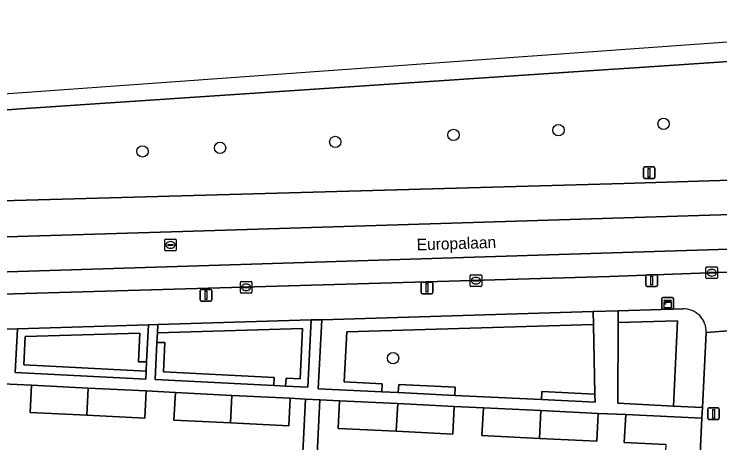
# Model space of a CAD drawing. Extents: x 161248 to 161848, y 384871 to 385383.
# Drawn here: x 161697.1 to 161757.8, y 385344.3 to 385381.2 of the extents above; entities that cross this region are included whole.
import ezdxf

# ---------------------------------------------------------------- set-up
doc = ezdxf.new("R2010")
doc.units = 0
for name, color, linetype in [('IMGEO_Berm_groen', 7, 'Continuous'), ('IMGEO_Boom', 7, 'Continuous'), ('IMGEO_Erf', 7, 'Continuous'), ('IMGEO_Groenvoorziening', 7, 'Continuous'), ('IMGEO_Haag', 7, 'Continuous'), ('IMGEO_Kast', 7, 'Continuous'), ('IMGEO_Kolk', 7, 'Continuous'), ('IMGEO_Lichtmast', 7, 'Continuous'), ('IMGEO_Openbare_ruimte_label', 7, 'Continuous'), ('IMGEO_Pand', 7, 'Continuous'), ('IMGEO_Rijbaan_lokaal_gesloten', 7, 'Continuous'), ('IMGEO_Rioolput', 7, 'Continuous'), ('IMGEO_Verkeersbordpaal', 7, 'Continuous'), ('IMGEO_Voetpad_open', 7, 'Continuous')]:
    doc.layers.add(name, color=color, linetype=linetype)

msp = doc.modelspace()

# ---------------------------------------------------------------- linework, layer by layer
at = {"layer": 'IMGEO_Berm_groen'}
msp.add_lwpolyline([(161791.881, 385380.869), (161759.392, 385377.16), (161750.012, 385376.539), (161748.217, 385376.43), (161698.032, 385373.062), (161661.919, 385370.448), (161662.255, 385361.554), (161677.491, 385364.59), (161749.527, 385366.616), (161792.671, 385367.953)], close=True, dxfattribs=at)
at = {"layer": 'IMGEO_Boom'}
for centre in [(161752.957, 385371.745), (161743.902, 385371.201), (161734.87, 385370.786), (161724.698, 385370.185), (161708.101, 385369.37), (161714.781, 385369.673), (161729.668, 385351.564)]:
    msp.add_circle(centre, 0.489, dxfattribs=at)
at = {"layer": 'IMGEO_Erf'}
for points in [[(161696.721, 385338.378), (161702.902, 385338.074), (161709.093, 385337.77), (161715.265, 385337.467), (161721.585, 385337.157), (161722.12, 385348.045), (161720.812, 385348.109), (161720.693, 385345.737), (161715.683, 385345.987), (161710.812, 385346.23), (161710.93, 385348.602), (161708.423, 385348.742), (161708.306, 385346.395), (161703.323, 385346.644), (161698.423, 385346.889), (161698.54, 385349.236), (161696.085, 385349.356)], [(161753.136, 385344.129), (161749.573, 385344.309), (161749.695, 385346.715), (161747.316, 385346.801), (161747.197, 385344.408), (161742.269, 385344.654), (161737.321, 385344.901), (161737.441, 385347.294), (161734.933, 385347.408), (161734.814, 385345.028), (161729.948, 385345.271), (161724.933, 385345.521), (161725.052, 385347.902), (161723.352, 385347.985), (161722.21, 385324.594), (161753.061, 385323.097)]]:
    msp.add_lwpolyline(points, dxfattribs=at)
at = {"layer": 'IMGEO_Groenvoorziening'}
msp.add_lwpolyline([(161754.62, 385355.806), (161749.044, 385355.64), (161749.039, 385354.639), (161754.154, 385354.792), (161753.797, 385347.445), (161756.294, 385347.324), (161756.608, 385353.777)], dxfattribs=at)
for points in [[(161746.921, 385354.476), (161746.899, 385355.576), (161723.531, 385354.879), (161723.234, 385348.931), (161728.711, 385348.665), (161728.745, 385349.364), (161725.466, 385349.523), (161725.682, 385353.843)], [(161722.618, 385354.852), (161709.42, 385354.459), (161709.385, 385353.758), (161721.881, 385354.13), (161721.664, 385349.789), (161720.458, 385349.85), (161720.423, 385349.151), (161722.328, 385349.055)], [(161749.039, 385354.639), (161749.005, 385347.678), (161753.797, 385347.445), (161754.154, 385354.792)], [(161708.411, 385350.457), (161697.892, 385350.986), (161698.014, 385353.419), (161707.873, 385353.713), (161707.75, 385351.252), (161708.45, 385351.239), (161708.61, 385354.435), (161697.347, 385354.099), (161697.158, 385350.322), (161708.376, 385349.758)], [(161709.385, 385353.758), (161709.343, 385352.92), (161710.03, 385352.907), (161709.916, 385350.381), (161719.432, 385349.902), (161719.397, 385349.203), (161720.423, 385349.151), (161720.458, 385349.85), (161721.664, 385349.789), (161721.881, 385354.13)], [(161746.921, 385354.476), (161725.682, 385353.843), (161725.466, 385349.523), (161728.745, 385349.364), (161728.711, 385348.665), (161730.119, 385348.597), (161730.153, 385349.295), (161735.016, 385349.059), (161734.982, 385348.36), (161742.439, 385347.997), (161742.473, 385348.696), (161747.038, 385348.474)], [(161708.411, 385350.457), (161708.45, 385351.239), (161707.75, 385351.252), (161707.873, 385353.713), (161698.014, 385353.419), (161697.892, 385350.986)], [(161709.343, 385352.92), (161709.182, 385349.717), (161719.397, 385349.203), (161719.432, 385349.902), (161709.916, 385350.381), (161710.03, 385352.907)], [(161730.119, 385348.597), (161734.982, 385348.36), (161735.016, 385349.059), (161730.153, 385349.295)], [(161747.038, 385348.474), (161742.473, 385348.696), (161742.439, 385347.997), (161747.052, 385347.773)]]:
    msp.add_lwpolyline(points, close=True, dxfattribs=at)
msp.add_arc((161754.675, 385353.871), 1.936, 357.21507, 91.61538, dxfattribs=at)
at = {"layer": 'IMGEO_Haag'}
msp.add_lwpolyline([(161754.62, 385355.806), (161749.044, 385355.64), (161749.039, 385354.639), (161754.154, 385354.792), (161753.797, 385347.445), (161756.294, 385347.324), (161756.608, 385353.777)], dxfattribs=at)
for points in [[(161746.921, 385354.476), (161746.899, 385355.576), (161723.531, 385354.879), (161723.234, 385348.931), (161728.711, 385348.665), (161728.745, 385349.364), (161725.466, 385349.523), (161725.682, 385353.843)], [(161722.618, 385354.852), (161709.42, 385354.459), (161709.385, 385353.758), (161721.881, 385354.13), (161721.664, 385349.789), (161720.458, 385349.85), (161720.423, 385349.151), (161722.328, 385349.055)], [(161708.61, 385354.435), (161697.347, 385354.099), (161697.158, 385350.322), (161708.376, 385349.758), (161708.411, 385350.457), (161697.892, 385350.986), (161698.014, 385353.419), (161707.873, 385353.713), (161707.75, 385351.252), (161708.45, 385351.239)], [(161709.343, 385352.92), (161709.182, 385349.717), (161719.397, 385349.203), (161719.432, 385349.902), (161709.916, 385350.381), (161710.03, 385352.907)], [(161730.119, 385348.597), (161734.982, 385348.36), (161735.016, 385349.059), (161730.153, 385349.295)], [(161747.038, 385348.474), (161742.473, 385348.696), (161742.439, 385347.997), (161747.052, 385347.773)]]:
    msp.add_lwpolyline(points, close=True, dxfattribs=at)
msp.add_arc((161754.675, 385353.871), 1.936, 357.21507, 91.61538, dxfattribs=at)
at = {"layer": 'IMGEO_Kast'}
for p, q in [((161752.803, 385355.852), (161752.803, 385356.693)), ((161752.803, 385356.693), (161752.803, 385355.852)), ((161752.878, 385356.777), (161753.719, 385356.777)), ((161753.719, 385356.777), (161752.878, 385356.777)), ((161753.803, 385356.702), (161753.803, 385355.861)), ((161753.803, 385355.861), (161753.803, 385356.702)), ((161753.728, 385355.777), (161752.887, 385355.777)), ((161752.887, 385355.777), (161753.728, 385355.777))]:
    msp.add_line(p, q, dxfattribs=at)
for points in [[(161752.998, 385356.567), (161753.598, 385356.567), (161753.598, 385356.482), (161752.998, 385356.482), (161752.998, 385356.567)], [(161752.998, 385356.392), (161753.598, 385356.392), (161753.598, 385355.903), (161752.998, 385355.903), (161752.998, 385356.392)]]:
    msp.add_lwpolyline(points, dxfattribs=at)
msp.add_circle((161753.082, 385356.241), 0.0377, dxfattribs=at)
for centre, start, end in [((161752.881, 385356.699), 92.4484, 184.28452), ((161752.881, 385356.699), 92.4484, 184.28452), ((161753.725, 385356.699), 2.4484, 94.28452), ((161753.725, 385356.699), 2.4484, 94.28452), ((161752.881, 385355.855), 182.4484, 274.28452), ((161752.881, 385355.855), 182.4484, 274.28452), ((161753.725, 385355.855), 272.4484, 4.28452), ((161753.725, 385355.855), 272.4484, 4.28452)]:
    msp.add_arc(centre, 0.0779, start, end, dxfattribs=at)
at = {"layer": 'IMGEO_Kolk'}
for p, q in [((161756.673, 385359.419), (161757.525, 385359.419)), ((161756.598, 385358.493), (161756.598, 385359.345)), ((161756.857, 385358.913), (161756.857, 385358.925)), ((161757.295, 385358.876), (161756.897, 385358.876)), ((161756.9, 385358.962), (161757.298, 385358.962)), ((161757.086, 385359.199), (161757.111, 385359.199)), ((161757.341, 385358.925), (161757.341, 385358.913)), ((161757.599, 385359.345), (161757.599, 385358.493)), ((161716.599, 385358.163), (161717.451, 385358.163)), ((161736.296, 385357.819), (161736.296, 385358.671)), ((161736.371, 385358.745), (161737.223, 385358.745)), ((161736.555, 385358.239), (161736.555, 385358.251)), ((161736.993, 385358.202), (161736.595, 385358.202)), ((161736.598, 385358.288), (161736.996, 385358.288)), ((161736.784, 385358.525), (161736.809, 385358.525)), ((161737.039, 385358.251), (161737.039, 385358.239)), ((161737.297, 385358.671), (161737.297, 385357.819)), ((161757.525, 385358.419), (161756.673, 385358.419)), ((161757.109, 385358.639), (161757.084, 385358.639)), ((161716.524, 385357.237), (161716.524, 385358.089)), ((161716.783, 385357.657), (161716.783, 385357.669)), ((161717.221, 385357.62), (161716.823, 385357.62)), ((161716.826, 385357.706), (161717.224, 385357.706)), ((161717.012, 385357.943), (161717.037, 385357.943)), ((161717.267, 385357.669), (161717.267, 385357.657)), ((161717.525, 385358.089), (161717.525, 385357.237)), ((161737.223, 385357.745), (161736.371, 385357.745)), ((161736.807, 385357.965), (161736.782, 385357.965)), ((161717.451, 385357.163), (161716.599, 385357.163)), ((161717.035, 385357.383), (161717.01, 385357.383))]:
    msp.add_line(p, q, dxfattribs=at)
for points in [[(161756.673, 385359.419), (161757.525, 385359.419)], [(161756.598, 385358.493), (161756.598, 385359.345)], [(161757.599, 385359.345), (161757.599, 385358.493)], [(161716.599, 385358.163), (161717.451, 385358.163)], [(161736.296, 385357.819), (161736.296, 385358.671)], [(161736.371, 385358.745), (161737.223, 385358.745)], [(161737.297, 385358.671), (161737.297, 385357.819)], [(161757.525, 385358.419), (161756.673, 385358.419)], [(161716.524, 385357.237), (161716.524, 385358.089)], [(161717.525, 385358.089), (161717.525, 385357.237)], [(161737.223, 385357.745), (161736.371, 385357.745)], [(161717.451, 385357.163), (161716.599, 385357.163)]]:
    msp.add_lwpolyline(points, dxfattribs=at)
for centre, radius, start, end in [((161756.675, 385359.343), 0.0765, 91.55205, 178.44795), ((161756.675, 385359.343), 0.0765, 91.55205, 178.44795), ((161757.523, 385359.343), 0.0765, 1.55205, 88.44795), ((161757.523, 385359.343), 0.0765, 1.55205, 88.44795), ((161756.897, 385358.922), 0.0403, 85.87752, 175.75265), ((161756.894, 385358.912), 0.0366, 178.93798, 274.71019), ((161757.298, 385358.919), 0.043, 264.86636, 352.45326), ((161757.302, 385358.924), 0.0386, 1.73085, 96.63898), ((161716.601, 385358.087), 0.0765, 91.55205, 178.44795), ((161716.601, 385358.087), 0.0765, 91.55205, 178.44795), ((161717.449, 385358.087), 0.0765, 1.55205, 88.44795), ((161717.449, 385358.087), 0.0765, 1.55205, 88.44795), ((161736.373, 385358.669), 0.0765, 91.55205, 178.44795), ((161736.373, 385358.669), 0.0765, 91.55205, 178.44795), ((161736.595, 385358.248), 0.0403, 85.87752, 175.75265), ((161736.592, 385358.238), 0.0366, 178.93798, 274.71019), ((161736.996, 385358.245), 0.043, 264.86636, 352.45326), ((161737, 385358.25), 0.0386, 1.73085, 96.63898), ((161737.221, 385358.669), 0.0765, 1.55205, 88.44795), ((161737.221, 385358.669), 0.0765, 1.55205, 88.44795), ((161756.675, 385358.495), 0.0765, 181.55205, 268.44795), ((161756.675, 385358.495), 0.0765, 181.55205, 268.44795), ((161757.523, 385358.495), 0.0765, 271.55205, 358.44795), ((161757.523, 385358.495), 0.0765, 271.55205, 358.44795), ((161716.823, 385357.666), 0.0403, 85.87752, 175.75265), ((161716.82, 385357.656), 0.0366, 178.93798, 274.71019), ((161717.224, 385357.663), 0.043, 264.86636, 352.45326), ((161717.228, 385357.668), 0.0386, 1.73085, 96.63898), ((161736.373, 385357.821), 0.0765, 181.55205, 268.44795), ((161736.373, 385357.821), 0.0765, 181.55205, 268.44795), ((161737.221, 385357.821), 0.0765, 271.55205, 358.44795), ((161737.221, 385357.821), 0.0765, 271.55205, 358.44795), ((161716.601, 385357.239), 0.0765, 181.55205, 268.44795), ((161716.601, 385357.239), 0.0765, 181.55205, 268.44795), ((161717.449, 385357.239), 0.0765, 271.55205, 358.44795), ((161717.449, 385357.239), 0.0765, 271.55205, 358.44795)]:
    msp.add_arc(centre, radius, start, end, dxfattribs=at)
for centre, major_axis, ratio, start_param, end_param in [((161757.085, 385358.919), (-0.387, 0.002), 0.722429, 4.712389, 7.853982), ((161757.11, 385358.919), (-0.39, 0.002), 0.717154, 1.570796, 4.712389), ((161736.783, 385358.245), (-0.387, 0.002), 0.722429, 4.712389, 7.853982), ((161736.808, 385358.245), (-0.39, 0.002), 0.717154, 1.570796, 4.712389), ((161717.011, 385357.663), (-0.387, 0.002), 0.722429, 4.712389, 7.853982), ((161717.036, 385357.663), (-0.39, 0.002), 0.717154, 1.570796, 4.712389)]:
    msp.add_ellipse(centre, major_axis=major_axis, ratio=ratio, start_param=start_param, end_param=end_param, dxfattribs=at)
at = {"layer": 'IMGEO_Lichtmast'}
for p, q in [((161751.534, 385358.75), (161752.324, 385358.75)), ((161752.324, 385358.75), (161751.534, 385358.75)), ((161751.434, 385357.85), (161751.434, 385358.65)), ((161751.434, 385358.65), (161751.434, 385357.85)), ((161752.424, 385358.65), (161752.424, 385357.85)), ((161752.424, 385357.85), (161752.424, 385358.65)), ((161732.091, 385357.212), (161732.091, 385358.012)), ((161732.091, 385358.012), (161732.091, 385357.212)), ((161732.191, 385358.112), (161732.981, 385358.112)), ((161732.981, 385358.112), (161732.191, 385358.112)), ((161733.081, 385358.012), (161733.081, 385357.212)), ((161733.081, 385357.212), (161733.081, 385358.012)), ((161752.324, 385357.75), (161751.534, 385357.75)), ((161751.534, 385357.75), (161752.324, 385357.75)), ((161713.067, 385356.58), (161713.067, 385357.38)), ((161713.067, 385357.38), (161713.067, 385356.58)), ((161713.167, 385357.48), (161713.957, 385357.48)), ((161713.957, 385357.48), (161713.167, 385357.48)), ((161714.057, 385357.38), (161714.057, 385356.58)), ((161714.057, 385356.58), (161714.057, 385357.38)), ((161732.981, 385357.112), (161732.191, 385357.112)), ((161732.191, 385357.112), (161732.981, 385357.112)), ((161713.957, 385356.48), (161713.167, 385356.48)), ((161713.167, 385356.48), (161713.957, 385356.48)), ((161756.857, 385347.276), (161757.647, 385347.276)), ((161757.647, 385347.276), (161756.857, 385347.276)), ((161756.757, 385346.376), (161756.757, 385347.176)), ((161756.757, 385347.176), (161756.757, 385346.376)), ((161757.747, 385347.176), (161757.747, 385346.376)), ((161757.747, 385346.376), (161757.747, 385347.176)), ((161757.647, 385346.276), (161756.857, 385346.276)), ((161756.857, 385346.276), (161757.647, 385346.276))]:
    msp.add_line(p, q, dxfattribs=at)
for points in [[(161751.854, 385358.625), (161752.004, 385358.625), (161752.004, 385357.875), (161751.854, 385357.875), (161751.854, 385358.625)], [(161732.511, 385357.987), (161732.661, 385357.987), (161732.661, 385357.237), (161732.511, 385357.237), (161732.511, 385357.987)], [(161713.487, 385357.355), (161713.637, 385357.355), (161713.637, 385356.605), (161713.487, 385356.605), (161713.487, 385357.355)], [(161757.177, 385347.151), (161757.327, 385347.151), (161757.327, 385346.401), (161757.177, 385346.401), (161757.177, 385347.151)]]:
    msp.add_lwpolyline(points, dxfattribs=at)
for centre, start, end in [((161751.534, 385358.65), 90, 180), ((161751.534, 385358.65), 90, 180), ((161752.324, 385358.65), 0, 90), ((161752.324, 385358.65), 360, 90), ((161732.191, 385358.012), 90, 180), ((161732.191, 385358.012), 90, 180), ((161732.981, 385358.012), 0, 90), ((161732.981, 385358.012), 360, 90), ((161751.534, 385357.85), 180, 270), ((161751.534, 385357.85), 180, 270), ((161752.324, 385357.85), 270, 0), ((161752.324, 385357.85), 270, 0), ((161713.167, 385357.38), 90, 180), ((161713.167, 385357.38), 90, 180), ((161713.957, 385357.38), 0, 90), ((161713.957, 385357.38), 360, 90), ((161732.191, 385357.212), 180, 270), ((161732.191, 385357.212), 180, 270), ((161732.981, 385357.212), 270, 0), ((161732.981, 385357.212), 270, 0), ((161713.167, 385356.58), 180, 270), ((161713.167, 385356.58), 180, 270), ((161713.957, 385356.58), 270, 0), ((161713.957, 385356.58), 270, 0), ((161756.857, 385347.176), 90, 180), ((161756.857, 385347.176), 90, 180), ((161757.647, 385347.176), 0, 90), ((161757.647, 385347.176), 360, 90), ((161756.857, 385346.376), 180, 270), ((161756.857, 385346.376), 180, 270), ((161757.647, 385346.376), 270, 0), ((161757.647, 385346.376), 270, 0)]:
    msp.add_arc(centre, 0.1, start, end, dxfattribs=at)
at = {"layer": 'IMGEO_Pand'}
for points in [[(161698.54, 385349.236), (161698.423, 385346.889), (161703.323, 385346.644), (161703.438, 385348.991)], [(161703.438, 385348.991), (161703.323, 385346.644), (161708.306, 385346.395), (161708.423, 385348.742)], [(161710.93, 385348.602), (161710.812, 385346.23), (161715.683, 385345.987), (161715.8, 385348.359)], [(161715.8, 385348.359), (161715.683, 385345.987), (161720.693, 385345.737), (161720.812, 385348.109)], [(161725.052, 385347.902), (161724.933, 385345.521), (161729.948, 385345.271), (161730.069, 385347.651)], [(161730.069, 385347.651), (161729.948, 385345.271), (161734.814, 385345.028), (161734.933, 385347.408)], [(161737.441, 385347.294), (161737.321, 385344.901), (161742.269, 385344.654), (161742.39, 385347.047)], [(161742.39, 385347.047), (161742.269, 385344.654), (161747.197, 385344.408), (161747.316, 385346.801)], [(161756.248, 385346.384), (161749.695, 385346.715), (161749.573, 385344.309), (161753.136, 385344.129), (161752.927, 385339.838), (161755.924, 385339.692)]]:
    msp.add_lwpolyline(points, close=True, dxfattribs=at)
at = {"layer": 'IMGEO_Rijbaan_lokaal_gesloten'}
for points in [[(161657.034, 385370.106), (161657.616, 385370.148), (161661.919, 385370.448), (161698.032, 385373.062), (161748.217, 385376.43), (161750.012, 385376.539), (161759.392, 385377.16), (161791.881, 385380.869), (161791.867, 385381.194), (161791.156, 385381.143), (161653.051, 385371.194), (161644.097, 385371.653), (161639.831, 385371.872)], [(161792.812, 385364.967), (161756.931, 385363.87), (161711.552, 385362.483), (161685.959, 385361.7), (161662.255, 385361.554), (161657.948, 385361.466), (161655.016, 385361.406), (161631.227, 385360.108), (161631.252, 385359.649), (161631.397, 385356.891), (161661.517, 385358.276), (161677.668, 385358.493), (161693.707, 385358.916), (161765.882, 385361.168), (161791.883, 385361.372)]]:
    msp.add_lwpolyline(points, dxfattribs=at)
for points in [[(161792.671, 385367.953), (161749.527, 385366.616), (161677.491, 385364.59), (161662.255, 385361.554), (161685.959, 385361.7), (161711.552, 385362.483), (161756.931, 385363.87), (161792.812, 385364.967)], [(161748.303, 385358.596), (161767.756, 385359.312), (161776.93, 385359.481), (161791.948, 385358.758), (161791.883, 385361.372), (161765.882, 385361.168), (161693.707, 385358.916), (161677.668, 385358.493), (161661.517, 385358.276), (161631.397, 385356.891), (161631.519, 385354.842), (161632.803, 385354.907), (161633.031, 385354.915), (161645.068, 385355.42), (161657.397, 385355.953), (161657.562, 385355.96)]]:
    msp.add_lwpolyline(points, close=True, dxfattribs=at)
at = {"layer": 'IMGEO_Rioolput'}
for p, q in [((161710.087, 385361.82), (161710.939, 385361.82)), ((161710.012, 385360.894), (161710.012, 385361.746)), ((161710.271, 385361.314), (161710.271, 385361.326)), ((161710.709, 385361.277), (161710.311, 385361.277)), ((161710.314, 385361.363), (161710.712, 385361.363)), ((161710.5, 385361.6), (161710.525, 385361.6)), ((161710.755, 385361.326), (161710.755, 385361.314)), ((161711.013, 385361.746), (161711.013, 385360.894)), ((161710.939, 385360.82), (161710.087, 385360.82)), ((161710.523, 385361.04), (161710.498, 385361.04))]:
    msp.add_line(p, q, dxfattribs=at)
for points in [[(161710.087, 385361.82), (161710.939, 385361.82)], [(161710.012, 385360.894), (161710.012, 385361.746)], [(161711.013, 385361.746), (161711.013, 385360.894)], [(161710.939, 385360.82), (161710.087, 385360.82)]]:
    msp.add_lwpolyline(points, dxfattribs=at)
for centre, radius, start, end in [((161710.089, 385361.744), 0.0765, 91.55205, 178.44795), ((161710.089, 385361.744), 0.0765, 91.55205, 178.44795), ((161710.937, 385361.744), 0.0765, 1.55205, 88.44795), ((161710.937, 385361.744), 0.0765, 1.55205, 88.44795), ((161710.311, 385361.323), 0.0403, 85.87752, 175.75265), ((161710.308, 385361.313), 0.0366, 178.93798, 274.71019), ((161710.712, 385361.32), 0.043, 264.86636, 352.45326), ((161710.716, 385361.325), 0.0386, 1.73085, 96.63898), ((161710.089, 385360.896), 0.0765, 181.55205, 268.44795), ((161710.089, 385360.896), 0.0765, 181.55205, 268.44795), ((161710.937, 385360.896), 0.0765, 271.55205, 358.44795), ((161710.937, 385360.896), 0.0765, 271.55205, 358.44795)]:
    msp.add_arc(centre, radius, start, end, dxfattribs=at)
for centre, major_axis, ratio, start_param, end_param in [((161710.499, 385361.32), (-0.387, 0.002), 0.722429, 4.712389, 7.853982), ((161710.524, 385361.32), (-0.39, 0.002), 0.717154, 1.570796, 4.712389)]:
    msp.add_ellipse(centre, major_axis=major_axis, ratio=ratio, start_param=start_param, end_param=end_param, dxfattribs=at)
at = {"layer": 'IMGEO_Verkeersbordpaal'}
for p, q in [((161751.21, 385367.136), (161751.21, 385367.936)), ((161751.21, 385367.936), (161751.21, 385367.136)), ((161751.31, 385368.036), (161752.1, 385368.036)), ((161752.1, 385368.036), (161751.31, 385368.036)), ((161752.2, 385367.936), (161752.2, 385367.136)), ((161752.2, 385367.136), (161752.2, 385367.936)), ((161752.1, 385367.036), (161751.31, 385367.036)), ((161751.31, 385367.036), (161752.1, 385367.036))]:
    msp.add_line(p, q, dxfattribs=at)
msp.add_lwpolyline([(161751.63, 385367.911), (161751.78, 385367.911), (161751.78, 385367.161), (161751.63, 385367.161), (161751.63, 385367.911)], dxfattribs=at)
for centre, start, end in [((161751.31, 385367.936), 90, 180), ((161751.31, 385367.936), 90, 180), ((161752.1, 385367.936), 0, 90), ((161752.1, 385367.936), 360, 90), ((161751.31, 385367.136), 180, 270), ((161751.31, 385367.136), 180, 270), ((161752.1, 385367.136), 270, 0), ((161752.1, 385367.136), 270, 0)]:
    msp.add_arc(centre, 0.1, start, end, dxfattribs=at)
at = {"layer": 'IMGEO_Voetpad_open'}
for points in [[(161793.707, 385357.113), (161795.312, 385357.169), (161796.527, 385358.537), (161791.948, 385358.758), (161776.93, 385359.481), (161767.756, 385359.312), (161748.303, 385358.596), (161657.562, 385355.96), (161657.397, 385355.953), (161656.378, 385352.878), (161672.684, 385353.364), (161673.926, 385353.401), (161683.845, 385353.697), (161684.655, 385353.721), (161696.148, 385354.063), (161697.347, 385354.099), (161708.61, 385354.435), (161709.42, 385354.459), (161722.618, 385354.852), (161723.531, 385354.879), (161746.899, 385355.576), (161749.044, 385355.64), (161754.62, 385355.806)], [(161696.085, 385349.356), (161698.54, 385349.236), (161703.438, 385348.991), (161708.423, 385348.742), (161710.93, 385348.602), (161715.8, 385348.359), (161720.812, 385348.109), (161722.12, 385348.045), (161723.352, 385347.985), (161725.052, 385347.902), (161730.069, 385347.651), (161734.933, 385347.408), (161737.441, 385347.294), (161742.39, 385347.047), (161747.316, 385346.801), (161749.695, 385346.715), (161756.248, 385346.384), (161756.294, 385347.324), (161753.797, 385347.445), (161749.005, 385347.678), (161749.039, 385354.639), (161749.044, 385355.64), (161746.899, 385355.576), (161746.921, 385354.476), (161747.038, 385348.474), (161747.052, 385347.773), (161742.439, 385347.997), (161734.982, 385348.36), (161730.119, 385348.597), (161728.711, 385348.665), (161723.234, 385348.931), (161723.531, 385354.879), (161722.618, 385354.852), (161722.328, 385349.055), (161720.423, 385349.151), (161719.397, 385349.203), (161709.182, 385349.717), (161709.343, 385352.92), (161709.385, 385353.758), (161709.42, 385354.459), (161708.61, 385354.435), (161708.45, 385351.239), (161708.411, 385350.457), (161708.376, 385349.758), (161697.158, 385350.322), (161697.347, 385354.099), (161696.148, 385354.063)], [(161758.943, 385340.315), (161759.231, 385346.211), (161759.278, 385347.179), (161759.61, 385354.002), (161756.608, 385353.777), (161756.294, 385347.324), (161756.248, 385346.384), (161755.924, 385339.692), (161755.662, 385334.299), (161755.21, 385325.045)], [(161756.608, 385353.777), (161759.61, 385354.002)]]:
    msp.add_lwpolyline(points, dxfattribs=at)
msp.add_lwpolyline([(161723.352, 385347.985), (161722.12, 385348.045), (161721.585, 385337.157), (161721.409, 385333.577), (161721.164, 385328.583), (161720.973, 385324.654), (161722.21, 385324.594)], close=True, dxfattribs=at)
msp.add_arc((161754.675, 385353.871), 1.936, 357.21507, 91.61538, dxfattribs=at)

# ---------------------------------------------------------------- texts
at = {"layer": 'IMGEO_Openbare_ruimte_label'}
msp.add_text('Europalaan', height=1, rotation=1.89197, dxfattribs=at).set_placement((161731.717, 385360.84))

doc.saveas('drawing.dxf')
